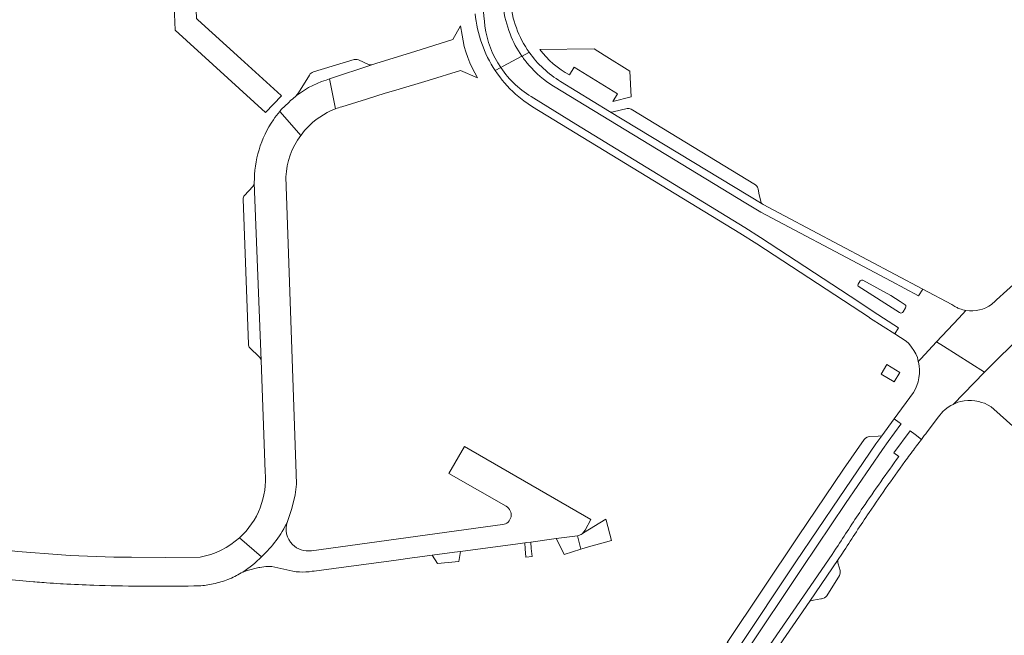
# Model space of a CAD drawing. Header units: metres. Extents: x 166325 to 190320, y 381923 to 404576.
# Tile 1009 of 1056: x 182636 to 182826, y 385612 to 385731. Entities that reach past the tile are written whole.
import ezdxf

# ---------------------------------------------------------------- set-up
doc = ezdxf.new("R2010")
doc.units = ezdxf.units.M
for name, color, linetype, lineweight in [('B-WE-VH-VERHARDING_ASFALT-GV', 8, 'Continuous', 18), ('B-WE-VH-VERHARDING_BETON-GV', 8, 'Continuous', 18), ('B-WE-VH-VERHARDING_BETONSTRAATSTEEN-GV', 8, 'Continuous', 18), ('B-WE-VH-VERHARDING_GESLOTEN-GV', 8, 'Continuous', 18)]:
    doc.layers.add(name, color=color, linetype=linetype, lineweight=lineweight)

msp = doc.modelspace()

# ---------------------------------------------------------------- linework, layer by layer
at = {"layer": 'B-WE-VH-VERHARDING_ASFALT-GV', "flags": 128}
for points in [[(182726.07, 385729.701), (182725.972, 385730.666), (182725.925, 385731.134), (182724.912, 385741.126), (182724.59, 385744.833), (182720.694, 385789.727)], [(182726.07, 385729.701), (182725.972, 385730.666), (182725.925, 385731.134), (182724.912, 385741.126), (182724.59, 385744.833), (182720.694, 385789.727)], [(182725.925, 385731.134), (182725.972, 385730.666), (182726.07, 385729.701)], [(182725.925, 385731.134), (182725.972, 385730.666), (182726.07, 385729.701)], [(182733.208, 385723.945), (182729.619, 385721.998), (182729.133, 385721.735)], [(182729.133, 385721.735), (182729.619, 385721.998), (182733.208, 385723.945)], [(182733.208, 385723.945), (182729.619, 385721.998), (182729.133, 385721.735)], [(182734.608, 385724.704), (182734.563, 385724.679), (182733.238, 385723.961), (182733.208, 385723.945)], [(182733.208, 385723.945), (182733.238, 385723.961), (182734.563, 385724.679), (182734.608, 385724.704)], [(182734.608, 385724.704), (182734.563, 385724.679), (182733.238, 385723.961), (182733.208, 385723.945)], [(182728.069, 385721.158), (182729.133, 385721.735)], [(182728.069, 385721.158), (182729.133, 385721.735)], [(182729.133, 385721.735), (182728.069, 385721.158)], [(182696.058, 385719.597), (182695.42, 385719.341)], [(182696.058, 385719.597), (182695.42, 385719.341)], [(182697.223, 385713.775), (182696.058, 385719.597)], [(182697.223, 385713.775), (182696.058, 385719.597)], [(182739.283, 385718.145), (182776.398, 385695.583), (182779.29, 385693.876), (182800.245, 385682.773), (182804.488, 385680.525), (182809.75, 385677.737), (182810.544, 385679.013), (182805.261, 385681.815), (182783.876, 385693.156), (182779.772, 385695.317), (182779.587, 385695.429), (182750.111, 385713.27)], [(182810.544, 385679.013), (182809.75, 385677.737), (182804.488, 385680.525), (182800.245, 385682.773), (182779.29, 385693.876), (182776.398, 385695.583), (182739.283, 385718.145)], [(182739.283, 385718.145), (182776.398, 385695.583), (182779.29, 385693.876), (182800.245, 385682.773), (182804.488, 385680.525), (182809.75, 385677.737), (182810.544, 385679.013), (182805.261, 385681.815), (182783.876, 385693.156), (182779.772, 385695.317), (182779.587, 385695.429), (182750.111, 385713.27)], [(182810.544, 385679.013), (182809.75, 385677.737), (182804.488, 385680.525), (182800.245, 385682.773), (182779.29, 385693.876), (182776.398, 385695.583), (182739.283, 385718.145)], [(182750.111, 385713.27), (182740.685, 385719.063)], [(182731.981, 385716.621), (182733.551, 385715.321), (182735.228, 385714.161), (182775.29, 385689.8), (182778.51, 385687.77), (182800.281, 385673.5), (182800.288, 385673.496), (182802.889, 385671.791), (182805.163, 385670.364), (182805.884, 385671.523), (182801.011, 385674.719), (182798.24, 385676.536)], [(182731.981, 385716.621), (182733.551, 385715.321), (182735.228, 385714.161), (182775.29, 385689.8), (182778.51, 385687.77), (182800.281, 385673.5), (182800.288, 385673.496), (182802.889, 385671.791), (182805.163, 385670.364), (182805.884, 385671.523), (182801.011, 385674.719), (182798.24, 385676.536)], [(182689.012, 385715.725), (182688.571, 385715.36), (182688.232, 385715.032), (182686.781, 385713.629), (182686.636, 385713.462), (182686.494, 385713.293), (182689.245, 385710.118), (182690.523, 385708.644)], [(182689.012, 385715.725), (182688.571, 385715.36), (182688.232, 385715.032), (182686.781, 385713.629), (182686.636, 385713.462), (182686.494, 385713.293), (182689.245, 385710.118), (182690.523, 385708.644)], [(182798.24, 385676.536), (182779.242, 385688.994), (182776.256, 385690.89), (182743.644, 385710.798), (182735.491, 385715.87)], [(182735.491, 385715.87), (182743.644, 385710.798), (182776.256, 385690.89), (182779.242, 385688.994), (182798.24, 385676.536), (182801.011, 385674.719), (182805.884, 385671.523), (182805.163, 385670.364), (182807.383, 385668.972), (182807.89, 385668.484), (182808.414, 385667.814), (182808.839, 385667.165), (182809.189, 385666.537), (182809.516, 385665.788), (182809.692, 385665.067), (182810.163, 385665.57), (182813.218, 385668.83), (182817.521, 385673.423), (182818.9, 385674.894)], [(182798.24, 385676.536), (182779.242, 385688.994), (182776.256, 385690.89), (182743.644, 385710.798), (182735.491, 385715.87)], [(182735.491, 385715.87), (182743.644, 385710.798), (182776.256, 385690.89), (182779.242, 385688.994), (182798.24, 385676.536), (182801.011, 385674.719), (182805.884, 385671.523), (182805.163, 385670.364), (182807.383, 385668.972), (182807.89, 385668.484), (182808.414, 385667.814), (182808.839, 385667.165), (182809.189, 385666.537), (182809.516, 385665.788), (182809.692, 385665.067), (182810.163, 385665.57), (182813.218, 385668.83), (182817.521, 385673.423), (182818.9, 385674.894)], [(182690.523, 385708.644), (182689.245, 385710.118), (182686.494, 385713.293)], [(182690.523, 385708.644), (182689.245, 385710.118), (182686.494, 385713.293)], [(182681.578, 385699.502), (182682.882, 385665.247)], [(182687.969, 385634.148), (182688.835, 385636.715), (182689.47, 385639.349), (182689.712, 385641.348), (182689.63, 385643.359), (182687.66, 385700.64)], [(182798.03, 385679.859), (182798.085, 385679.947), (182798.503, 385680.613)], [(182798.03, 385679.859), (182798.085, 385679.947), (182798.503, 385680.613)], [(182798.975, 385680.726), (182804.393, 385677.763), (182806.169, 385676.615), (182807.178, 385675.963)], [(182798.975, 385680.726), (182804.393, 385677.763), (182806.169, 385676.615), (182807.178, 385675.963)], [(182828.761, 385680.515), (182824.818, 385676.958)], [(182806.18, 385674.44), (182806.101, 385674.49), (182798.106, 385679.545)], [(182806.18, 385674.44), (182806.101, 385674.49), (182798.106, 385679.545)], [(182816.15, 385676.04), (182810.544, 385679.013)], [(182816.15, 385676.04), (182810.544, 385679.013)], [(182807.248, 385675.407), (182807.247, 385675.405), (182807.246, 385675.402), (182807.244, 385675.4), (182807.243, 385675.397), (182806.8, 385674.595)], [(182807.248, 385675.407), (182807.247, 385675.405), (182807.246, 385675.402), (182807.244, 385675.4), (182807.243, 385675.397), (182806.8, 385674.595)], [(182818.9, 385674.894), (182817.521, 385673.423), (182813.218, 385668.83), (182814.563, 385667.979), (182822.464, 385662.98), (182830.197, 385670.606), (182830.306, 385670.714), (182831.91, 385672.296), (182833.182, 385673.55), (182833.978, 385674.79)], [(182830.197, 385670.606), (182822.464, 385662.98), (182816.4, 385656.773), (182816.651, 385656.899), (182817.351, 385657.195), (182817.927, 385657.327), (182818.572, 385657.447), (182819.26, 385657.515), (182819.963, 385657.517), (182820.605, 385657.458), (182821.373, 385657.338), (182821.917, 385657.158), (182822.456, 385656.973), (182823.153, 385656.624), (182823.759, 385656.274), (182824.271, 385655.875), (182827.954, 385652.564)], [(182682.882, 385665.247), (182683.69, 385643.733)], [(182682.882, 385665.247), (182683.69, 385643.733)], [(182678.736, 385631.058), (182682.977, 385627.386)], [(182678.736, 385631.058), (182682.977, 385627.386)], [(182682.977, 385627.386), (182678.736, 385631.058)], [(182671.105, 385627.31), (182664.48, 385627.228), (182657.855, 385627.27)], [(182638.941, 385622.554), (182639.235, 385622.529)], [(182638.941, 385622.554), (182639.235, 385622.529)], [(182641.007, 385622.387), (182641.497, 385622.351)], [(182641.007, 385622.387), (182641.497, 385622.351)], [(182644.151, 385622.171), (182644.686, 385622.138)], [(182644.151, 385622.171), (182644.686, 385622.138)], [(182673.647, 385622.143), (182673.665, 385622.147)], [(182673.647, 385622.143), (182673.665, 385622.147)]]:
    msp.add_lwpolyline(points, dxfattribs=at)
at = {"layer": 'B-WE-VH-VERHARDING_ASFALT-GV'}
for points in [[(182730.915, 385728.234, -0.0606975), (182729.599, 385733.502)], [(182729.599, 385733.502, 0.0606975), (182730.915, 385728.234)], [(182730.915, 385728.234, -0.0606975), (182729.599, 385733.502)], [(182734.608, 385724.704, -0.1328263), (182730.99, 385734.58)], [(182734.608, 385724.704, -0.1328263), (182730.99, 385734.58)], [(182724.19, 385732.135, 0.1238262), (182728.069, 385721.158)], [(182729.133, 385721.735, -0.1147556), (182726.07, 385729.701)], [(182729.133, 385721.735, -0.1147556), (182726.07, 385729.701)], [(182726.07, 385729.701, 0.1147556), (182729.133, 385721.735)], [(182733.208, 385723.945, -0.0582376), (182730.915, 385728.234)], [(182730.915, 385728.234, 0.0582376), (182733.208, 385723.945)], [(182733.208, 385723.945, -0.0582376), (182730.915, 385728.234)], [(182734.506, 385722.264, -0.025149), (182733.208, 385723.945)], [(182733.208, 385723.945, 0.025149), (182734.506, 385722.264)], [(182734.506, 385722.264, -0.025149), (182733.208, 385723.945)], [(182740.685, 385719.063, -0.1041153), (182734.608, 385724.704)], [(182735.491, 385715.87, -0.1159285), (182729.133, 385721.735)], [(182735.491, 385715.87, -0.1159285), (182729.133, 385721.735)], [(182729.133, 385721.735, 0.1159285), (182735.491, 385715.87)], [(182734.506, 385722.264, 0.075542), (182739.283, 385718.145)], [(182734.506, 385722.264, 0.075542), (182739.283, 385718.145)], [(182739.283, 385718.145, -0.075542), (182734.506, 385722.264)], [(182728.069, 385721.158, 0.0630807), (182731.981, 385716.621)], [(182695.42, 385719.341, 0.1065063), (182689.012, 385715.725)], [(182695.42, 385719.341, 0.1065063), (182689.012, 385715.725)], [(182686.494, 385713.293, 0.0239348), (182685.27, 385711.683)], [(182686.494, 385713.293, 0.0239348), (182685.27, 385711.683)], [(182691.601, 385709.952, -0.1182684), (182697.223, 385713.775)], [(182685.27, 385711.683, 0.1550127), (182681.578, 385699.502)], [(182685.27, 385711.683, 0.1550127), (182681.578, 385699.502)], [(182687.66, 385700.64, -0.1455239), (182690.523, 385708.644)], [(182690.523, 385708.644, -0.0285574), (182691.601, 385709.952)], [(182798.106, 385679.545, -0.3004923), (182798.03, 385679.859)], [(182798.106, 385679.545, -0.3004923), (182798.03, 385679.859)], [(182798.503, 385680.613, -0.3121617), (182798.975, 385680.726)], [(182798.503, 385680.613, -0.3121617), (182798.975, 385680.726)], [(182816.997, 385675.522, -0.0374807), (182816.15, 385676.04)], [(182823.823, 385676.062, -0.2015601), (182818.9, 385674.894)], [(182824.818, 385676.958, -0.0523482), (182823.823, 385676.062)], [(182806.8, 385674.595, -0.3718932), (182806.18, 385674.44)], [(182806.8, 385674.595, -0.3718932), (182806.18, 385674.44)], [(182807.178, 385675.963, -0.3204943), (182807.248, 385675.407)], [(182807.178, 385675.963, -0.3204943), (182807.248, 385675.407)], [(182817.688, 385675.218, -0.0290509), (182816.997, 385675.522)], [(182817.688, 385675.218, -0.0290509), (182816.997, 385675.522)], [(182818.9, 385674.894, -0.0480872), (182817.688, 385675.218)], [(182818.9, 385674.894, -0.0480872), (182817.688, 385675.218)], [(182683.69, 385643.733, -0.2343244), (182678.736, 385631.058)], [(182683.69, 385643.733, -0.2343244), (182678.736, 385631.058)], [(182682.977, 385627.386, 0.0978494), (182687.969, 385634.148)], [(182682.977, 385627.386, 0.0978494), (182687.969, 385634.148)], [(182678.736, 385631.058, -0.1415567), (182671.105, 385627.31)], [(182657.855, 385627.27, -0.0269087), (182630.912, 385628.941)], [(182657.855, 385627.27, -0.0269087), (182630.912, 385628.941)], [(182679.347, 385624.436, 0.0647102), (182682.977, 385627.386)], [(182679.347, 385624.436, 0.0647102), (182682.977, 385627.386)], [(182633.476, 385623.087, 0.0060524), (182638.941, 385622.554)], [(182633.476, 385623.087, 0.0060524), (182638.941, 385622.554)], [(182673.665, 385622.147, 0.0410739), (182676.488, 385623.003)], [(182673.665, 385622.147, 0.0410739), (182676.488, 385623.003)], [(182676.488, 385623.003, 0.0052254), (182676.816, 385623.137)], [(182676.488, 385623.003, 0.0052254), (182676.816, 385623.137)], [(182676.816, 385623.137, 0.0390758), (182679.347, 385624.436)], [(182676.816, 385623.137, 0.0390758), (182679.347, 385624.436)], [(182639.235, 385622.529, 0.001302), (182641.007, 385622.387)], [(182639.235, 385622.529, 0.001302), (182641.007, 385622.387)], [(182641.497, 385622.351, 0.0030425), (182644.151, 385622.171)], [(182641.497, 385622.351, 0.0030425), (182644.151, 385622.171)], [(182644.686, 385622.138, 0.0040707), (182650.592, 385621.886)], [(182644.686, 385622.138, 0.0040707), (182650.592, 385621.886)], [(182650.592, 385621.886, 0.0062027), (182659.508, 385621.691)], [(182650.592, 385621.886, 0.0062027), (182659.508, 385621.691)], [(182659.508, 385621.691, 0.0016722), (182662.495, 385621.676)], [(182659.508, 385621.691, 0.0016722), (182662.495, 385621.676)], [(182662.495, 385621.676, 0.0059283), (182670.93, 385621.77)], [(182662.495, 385621.676, 0.0059283), (182670.93, 385621.77)], [(182670.93, 385621.77, 0.0381241), (182673.647, 385622.143)], [(182670.93, 385621.77, 0.0381241), (182673.647, 385622.143)]]:
    msp.add_lwpolyline(points, format="xyb", dxfattribs=at)
at = {"layer": 'B-WE-VH-VERHARDING_BETON-GV'}
for points in [[(182798.03, 385679.859, 0.3004923), (182798.106, 385679.545)], [(182798.975, 385680.726, 0.3121617), (182798.503, 385680.613)], [(182806.18, 385674.44, 0.3718932), (182806.8, 385674.595)], [(182807.248, 385675.407, 0.3204943), (182807.178, 385675.963)]]:
    msp.add_lwpolyline(points, format="xyb", dxfattribs=at)
at = {"layer": 'B-WE-VH-VERHARDING_BETON-GV', "flags": 128}
for points in [[(182798.503, 385680.613), (182798.085, 385679.947), (182798.03, 385679.859)], [(182807.178, 385675.963), (182806.169, 385676.615), (182804.393, 385677.763), (182798.975, 385680.726)], [(182798.106, 385679.545), (182806.101, 385674.49), (182806.18, 385674.44)], [(182806.8, 385674.595), (182807.243, 385675.397), (182807.244, 385675.4), (182807.246, 385675.402), (182807.247, 385675.405), (182807.248, 385675.407)]]:
    msp.add_lwpolyline(points, dxfattribs=at)
at = {"layer": 'B-WE-VH-VERHARDING_BETONSTRAATSTEEN-GV', "flags": 128}
for points in [[(182683.739, 385713.079), (182685.281, 385714.693), (182686.83, 385716.316), (182686.76, 385716.38), (182678.994, 385723.435), (182670.7, 385730.97), (182670.41, 385731.233), (182669.953, 385742.659), (182665.73, 385742.47), (182665.778, 385741.36), (182666.31, 385728.96)], [(182683.739, 385713.079), (182685.281, 385714.693), (182686.83, 385716.316), (182686.76, 385716.38), (182678.994, 385723.435), (182670.7, 385730.97), (182670.41, 385731.233), (182669.953, 385742.659), (182665.73, 385742.47), (182665.778, 385741.36), (182666.31, 385728.96)], [(182805.048, 385661.088), (182806.141, 385662.94), (182803.598, 385664.44), (182802.505, 385662.588)], [(182774.836, 385609.501), (182786.08, 385626.367), (182794.411, 385638.721), (182801.511, 385649.135), (182802.649, 385650.692), (182801.972, 385650.613), (182800.19, 385650.562), (182799.831, 385650.448), (182799.505, 385650.259), (182799.228, 385650.004), (182795.293, 385644.303), (182786.479, 385631.199), (182772.797, 385610.86), (182774.277, 385609.873)], [(182774.836, 385609.501), (182786.08, 385626.367), (182794.411, 385638.721), (182801.511, 385649.135), (182802.649, 385650.692), (182801.972, 385650.613), (182800.19, 385650.562), (182799.831, 385650.448), (182799.505, 385650.259), (182799.228, 385650.004), (182795.293, 385644.303), (182786.479, 385631.199), (182772.797, 385610.86), (182774.277, 385609.873)], [(182739.832, 385630.869), (182740.378, 385629.787), (182741.373, 385627.815), (182744.595, 385628.867), (182743.949, 385631.42)], [(182739.832, 385630.869), (182740.378, 385629.787), (182741.373, 385627.815), (182744.595, 385628.867), (182743.949, 385631.42)], [(182735.164, 385627.402), (182735.022, 385628.975), (182734.91, 385630.21), (182734.182, 385630.113), (182733.743, 385630.054), (182733.83, 385628.883), (182733.945, 385627.321)], [(182735.164, 385627.402), (182735.022, 385628.975), (182734.91, 385630.21), (182734.182, 385630.113), (182733.743, 385630.054), (182733.83, 385628.883), (182733.945, 385627.321)], [(182721.018, 385626.462), (182721.344, 385628.395), (182720.221, 385628.245), (182715.871, 385627.663), (182716.939, 385626.101)], [(182721.018, 385626.462), (182721.344, 385628.395), (182720.221, 385628.245), (182715.871, 385627.663), (182716.939, 385626.101)], [(182790.917, 385619.264), (182791.008, 385619.283), (182791.307, 385619.349), (182791.587, 385619.47), (182791.838, 385619.643), (182792.052, 385619.861), (182794.517, 385623.78), (182794.635, 385624.238), (182794.645, 385624.71), (182794.222, 385625.993), (182794.166, 385626.201), (182794.149, 385626.415), (182794.171, 385626.629), (182794.232, 385626.835), (182788.74, 385618.828), (182788.949, 385618.87), (182789.468, 385618.974)]]:
    msp.add_lwpolyline(points, close=True, dxfattribs=at)
for points in [[(182721.66, 385727.991), (182721.37, 385729.818), (182719.871, 385727.166), (182712.717, 385724.923), (182705.015, 385722.508), (182704.426, 385722.323), (182704.278, 385722.275), (182696.058, 385719.597), (182697.223, 385713.775)], [(182721.66, 385727.991), (182721.37, 385729.818), (182719.871, 385727.166), (182712.717, 385724.923), (182705.015, 385722.508), (182704.426, 385722.323), (182704.278, 385722.275), (182696.058, 385719.597), (182697.223, 385713.775)], [(182754.32, 385716.08), (182754.03, 385721.02), (182749.067, 385724.144), (182747.181, 385725.331), (182736.65, 385725.25)], [(182754.32, 385716.08), (182754.03, 385721.02), (182749.067, 385724.144), (182747.181, 385725.331), (182736.65, 385725.25)], [(182700.823, 385723.268), (182692.988, 385720.888)], [(182700.823, 385723.268), (182692.988, 385720.888)], [(182695.42, 385719.341), (182696.058, 385719.597), (182704.278, 385722.275)], [(182695.42, 385719.341), (182696.058, 385719.597), (182704.278, 385722.275)], [(182703.602, 385722.357), (182701.651, 385723.209)], [(182703.602, 385722.357), (182701.651, 385723.209)], [(182742.394, 385720.321), (182743.28, 385721.805), (182751.626, 385716.665), (182750.744, 385715.194), (182754.32, 385716.08)], [(182742.394, 385720.321), (182743.28, 385721.805), (182751.626, 385716.665), (182750.744, 385715.194), (182754.32, 385716.08)], [(182692.235, 385720.306), (182690.078, 385716.843), (182689.572, 385716.229), (182689.012, 385715.725)], [(182708.864, 385717.41), (182715.135, 385719.223), (182721.342, 385721.153), (182724.664, 385719.738)], [(182708.864, 385717.41), (182715.135, 385719.223), (182721.342, 385721.153), (182724.664, 385719.738)], [(182698.47, 385714.184), (182703.197, 385715.651), (182706.812, 385716.773), (182708.864, 385717.41)], [(182698.47, 385714.184), (182703.197, 385715.651), (182706.812, 385716.773), (182708.864, 385717.41)], [(182778.282, 385699.12), (182754.29, 385713.697), (182753.917, 385713.841), (182753.518, 385713.83), (182750.85, 385713.186), (182750.472, 385713.151), (182750.111, 385713.27)], [(182750.111, 385713.27), (182779.587, 385695.429)], [(182750.111, 385713.27), (182779.587, 385695.429)], [(182682.882, 385665.247), (182681.578, 385699.502)], [(182682.882, 385665.247), (182681.578, 385699.502)], [(182681.264, 385698.781), (182679.712, 385697.087)], [(182779.281, 385695.935), (182778.942, 385697.543), (182778.775, 385698.334), (182778.745, 385698.476)], [(182779.281, 385695.935), (182778.942, 385697.543), (182778.775, 385698.334), (182778.745, 385698.476)], [(182679.402, 385696.381), (182680.434, 385668.393)], [(182679.402, 385696.381), (182680.434, 385668.393)], [(182680.735, 385667.682), (182682.529, 385665.94)], [(182680.735, 385667.682), (182682.529, 385665.94)], [(182722.12, 385648.62), (182719.13, 385643.42), (182730.16, 385637.12)], [(182722.12, 385648.62), (182719.13, 385643.42), (182730.16, 385637.12)], [(182745.358, 385632.447), (182745.398, 385632.524), (182746.482, 385634.579), (182722.12, 385648.62)], [(182745.358, 385632.447), (182745.398, 385632.524), (182746.482, 385634.579), (182722.12, 385648.62)], [(182750.493, 385630.523), (182749.482, 385634.427), (182749.424, 385634.65), (182745.124, 385632.003), (182744.809, 385631.81)], [(182750.493, 385630.523), (182749.482, 385634.427), (182749.424, 385634.65), (182745.124, 385632.003), (182744.809, 385631.81)], [(182729.481, 385633.57), (182692.59, 385628.55)], [(182729.481, 385633.57), (182692.59, 385628.55)], [(182692.758, 385624.57), (182693.112, 385624.617), (182698.361, 385625.319), (182708.497, 385626.676), (182712.458, 385627.206), (182713.077, 385627.289), (182715.871, 385627.663), (182720.221, 385628.245), (182721.344, 385628.395), (182732.429, 385629.878), (182733.743, 385630.054), (182734.182, 385630.113), (182734.91, 385630.21), (182739.832, 385630.869), (182743.949, 385631.42)], [(182692.758, 385624.57), (182693.112, 385624.617), (182698.361, 385625.319), (182708.497, 385626.676), (182712.458, 385627.206), (182713.077, 385627.289), (182715.871, 385627.663), (182720.221, 385628.245), (182721.344, 385628.395), (182732.429, 385629.878), (182733.743, 385630.054), (182734.182, 385630.113), (182734.91, 385630.21), (182739.832, 385630.869), (182743.949, 385631.42)], [(182743.949, 385631.42), (182744.595, 385628.867), (182745.594, 385629.193), (182750.493, 385630.523)], [(182743.949, 385631.42), (182744.595, 385628.867), (182745.594, 385629.193), (182750.493, 385630.523)], [(182679.347, 385624.436), (182680.166, 385624.731), (182682.453, 385625.276), (182682.64, 385625.32), (182683.827, 385625.5), (182684.977, 385625.492)], [(182679.347, 385624.436), (182680.166, 385624.731), (182682.453, 385625.276), (182682.64, 385625.32), (182683.827, 385625.5), (182684.977, 385625.492)], [(182684.977, 385625.492), (182687.82, 385624.85)], [(182684.977, 385625.492), (182687.82, 385624.85)]]:
    msp.add_lwpolyline(points, dxfattribs=at)
at = {"layer": 'B-WE-VH-VERHARDING_BETONSTRAATSTEEN-GV'}
for points in [[(182724.664, 385719.738, -0.1010321), (182721.66, 385727.991)], [(182736.65, 385725.25, 0.1095268), (182742.394, 385720.321)], [(182701.651, 385723.209, 0.2016994), (182700.823, 385723.268)], [(182701.651, 385723.209, 0.2016994), (182700.823, 385723.268)], [(182704.278, 385722.275, -0.1803323), (182703.602, 385722.357)], [(182692.988, 385720.888, 0.2150038), (182692.235, 385720.306)], [(182692.988, 385720.888, 0.2150038), (182692.235, 385720.306)], [(182689.012, 385715.725, -0.1065063), (182695.42, 385719.341)], [(182697.223, 385713.775, -0.0231343), (182698.47, 385714.184)], [(182697.223, 385713.775, -0.0231343), (182698.47, 385714.184)], [(182681.578, 385699.502, -0.1474428), (182681.264, 385698.781)], [(182681.578, 385699.502, -0.1474428), (182681.264, 385698.781)], [(182778.745, 385698.476, 0.1815913), (182778.282, 385699.12)], [(182679.712, 385697.087, 0.1951573), (182679.402, 385696.381)], [(182679.712, 385697.087, 0.1951573), (182679.402, 385696.381)], [(182779.587, 385695.429, -0.1821365), (182779.281, 385695.935)], [(182680.434, 385668.393, 0.197963), (182680.735, 385667.682)], [(182680.434, 385668.393, 0.197963), (182680.735, 385667.682)], [(182682.529, 385665.94, -0.212192), (182682.882, 385665.247)], [(182682.529, 385665.94, -0.212192), (182682.882, 385665.247)], [(182730.16, 385637.12, -0.7258689), (182729.481, 385633.57)], [(182730.16, 385637.12, -0.7258689), (182729.481, 385633.57)], [(182687.969, 385634.148, -0.0978494), (182682.977, 385627.386)], [(182688.937, 385629.746, -0.28984), (182687.969, 385634.148)], [(182744.809, 385631.81, 0.1028014), (182745.358, 385632.447)], [(182743.949, 385631.42, 0.0640856), (182744.445, 385631.586)], [(182744.445, 385631.586, -0.0640856), (182743.949, 385631.42)], [(182743.949, 385631.42, 0.0640856), (182744.445, 385631.586)], [(182744.445, 385631.586, 0.0567618), (182744.809, 385631.81)], [(182744.809, 385631.81, -0.0567618), (182744.445, 385631.586)], [(182744.445, 385631.586, 0.0567618), (182744.809, 385631.81)], [(182692.59, 385628.55, -0.2409696), (182688.937, 385629.746)], [(182692.59, 385628.55, -0.2409696), (182688.937, 385629.746)], [(182682.977, 385627.386, -0.0647102), (182679.347, 385624.436)], [(182687.82, 385624.85, 0.1089452), (182692.758, 385624.57)], [(182687.82, 385624.85, 0.1089452), (182692.758, 385624.57)]]:
    msp.add_lwpolyline(points, format="xyb", dxfattribs=at)
at = {"layer": 'B-WE-VH-VERHARDING_GESLOTEN-GV', "flags": 128}
for points in [[(182811.409, 385651.464), (182813.567, 385654.362), (182814.434, 385655.392), (182814.869, 385655.811), (182815.473, 385656.247), (182816.005, 385656.574), (182816.4, 385656.773), (182822.464, 385662.98), (182814.563, 385667.979), (182813.218, 385668.83), (182810.163, 385665.57), (182809.692, 385665.067), (182809.706, 385665.009), (182809.868, 385664.136), (182809.916, 385663.472), (182809.938, 385662.721), (182809.821, 385661.923), (182809.65, 385661.118), (182809.424, 385660.423), (182809.168, 385659.738), (182808.741, 385659.03), (182805.06, 385653.992), (182806, 385653.276), (182806.369, 385652.995), (182806.321, 385652.929), (182803.91, 385649.629), (182802.772, 385648.072), (182795.672, 385637.658), (182787.341, 385625.304), (182776.097, 385608.438)], [(182811.409, 385651.464), (182813.567, 385654.362), (182814.434, 385655.392), (182814.869, 385655.811), (182815.473, 385656.247), (182816.005, 385656.574), (182816.4, 385656.773), (182822.464, 385662.98), (182814.563, 385667.979), (182813.218, 385668.83), (182810.163, 385665.57), (182809.692, 385665.067), (182809.706, 385665.009), (182809.868, 385664.136), (182809.916, 385663.472), (182809.938, 385662.721), (182809.821, 385661.923), (182809.65, 385661.118), (182809.424, 385660.423), (182809.168, 385659.738), (182808.741, 385659.03), (182805.06, 385653.992), (182806, 385653.276), (182806.369, 385652.995), (182806.321, 385652.929), (182803.91, 385649.629), (182802.772, 385648.072), (182795.672, 385637.658), (182787.341, 385625.304), (182776.097, 385608.438)], [(182776.097, 385608.438), (182787.341, 385625.304), (182795.672, 385637.658), (182802.772, 385648.072), (182803.91, 385649.629), (182806.321, 385652.929), (182806.369, 385652.995), (182806, 385653.276), (182805.06, 385653.992), (182802.649, 385650.692), (182801.511, 385649.135), (182794.411, 385638.721), (182786.08, 385626.367), (182774.836, 385609.501)], [(182776.097, 385608.438), (182787.341, 385625.304), (182795.672, 385637.658), (182802.772, 385648.072), (182803.91, 385649.629), (182806.321, 385652.929), (182806.369, 385652.995), (182806, 385653.276), (182805.06, 385653.992), (182802.649, 385650.692), (182801.511, 385649.135), (182794.411, 385638.721), (182786.08, 385626.367), (182774.836, 385609.501)], [(182809.59, 385649.086), (182810.29, 385650.005), (182809.073, 385650.933), (182808.149, 385651.643), (182804.974, 385647.429), (182805.953, 385646.738)], [(182805.953, 385646.738), (182804.974, 385647.429), (182808.149, 385651.643), (182809.073, 385650.933)], [(182809.59, 385649.086), (182810.29, 385650.005), (182809.073, 385650.933), (182808.149, 385651.643), (182804.974, 385647.429), (182805.953, 385646.738)], [(182805.953, 385646.738), (182804.974, 385647.429), (182808.149, 385651.643), (182809.073, 385650.933)], [(182809.073, 385650.933), (182810.29, 385650.005)], [(182809.073, 385650.933), (182810.29, 385650.005)], [(182808.572, 385647.719), (182808.74, 385647.946)], [(182808.572, 385647.719), (182808.74, 385647.946)], [(182794.203, 385629.546), (182793.75, 385628.864), (182793.045, 385627.801), (182787.552, 385619.794), (182785.573, 385616.908), (182782.985, 385613.136), (182780.432, 385609.414), (182780.381, 385609.34), (182775.073, 385601.252), (182770.606, 385594.447), (182768.012, 385590.658), (182764.466, 385585.48), (182764.812, 385584.991), (182765.405, 385584.151), (182769.199, 385589.693), (182771.794, 385593.481), (182776.26, 385600.287), (182781.569, 385608.374), (182781.62, 385608.449), (182784.173, 385612.171), (182786.76, 385615.942), (182788.74, 385618.828)], [(182794.203, 385629.546), (182793.75, 385628.864), (182793.045, 385627.801), (182787.552, 385619.794), (182785.573, 385616.908), (182782.985, 385613.136), (182780.432, 385609.414), (182780.381, 385609.34), (182775.073, 385601.252), (182770.606, 385594.447), (182768.012, 385590.658), (182764.466, 385585.48), (182764.812, 385584.991), (182765.405, 385584.151), (182769.199, 385589.693), (182771.794, 385593.481), (182776.26, 385600.287), (182781.569, 385608.374), (182781.62, 385608.449), (182784.173, 385612.171), (182786.76, 385615.942), (182788.74, 385618.828)], [(182780.432, 385609.414), (182782.985, 385613.136), (182785.573, 385616.908), (182787.552, 385619.794), (182793.045, 385627.801), (182793.75, 385628.864), (182794.203, 385629.546)], [(182780.432, 385609.414), (182782.985, 385613.136), (182785.573, 385616.908), (182787.552, 385619.794), (182793.045, 385627.801), (182793.75, 385628.864), (182794.203, 385629.546)], [(182788.74, 385618.828), (182794.232, 385626.835), (182794.937, 385627.898), (182795.39, 385628.58)], [(182788.74, 385618.828), (182794.232, 385626.835), (182794.937, 385627.898), (182795.39, 385628.58)]]:
    msp.add_lwpolyline(points, dxfattribs=at)
at = {"layer": 'B-WE-VH-VERHARDING_GESLOTEN-GV'}
for points in [[(182810.29, 385650.005, -0.0018878), (182811.409, 385651.464)], [(182810.29, 385650.005, -0.0018878), (182811.409, 385651.464)], [(182807.59, 385646.387, -0.0016899), (182808.572, 385647.719)], [(182807.59, 385646.387, -0.0016899), (182808.572, 385647.719)], [(182808.74, 385647.946, -0.0008407), (182809.59, 385649.086)], [(182808.74, 385647.946, -0.0008407), (182809.59, 385649.086)], [(182799.009, 385636.858, -0.0089946), (182805.953, 385646.738)], [(182805.953, 385646.738, 0.0089946), (182799.009, 385636.858)], [(182799.009, 385636.858, -0.0089946), (182805.953, 385646.738)], [(182800.196, 385635.892, -0.009547), (182807.59, 385646.387)], [(182800.196, 385635.892, -0.009547), (182807.59, 385646.387)], [(182796.558, 385633.181, -0.0033264), (182799.009, 385636.858)], [(182799.009, 385636.858, 0.0033264), (182796.558, 385633.181)], [(182796.558, 385633.181, -0.0033264), (182799.009, 385636.858)], [(182797.745, 385632.215, -0.0033264), (182800.196, 385635.892)], [(182797.745, 385632.215, -0.0033264), (182800.196, 385635.892)], [(182796.558, 385633.181, 0.0023716), (182794.203, 385629.546)], [(182796.558, 385633.181, 0.0023716), (182794.203, 385629.546)], [(182794.203, 385629.546, -0.0023716), (182796.558, 385633.181)], [(182795.39, 385628.58, -0.0023716), (182797.745, 385632.215)], [(182795.39, 385628.58, -0.0023716), (182797.745, 385632.215)]]:
    msp.add_lwpolyline(points, format="xyb", dxfattribs=at)

doc.saveas('drawing.dxf')
